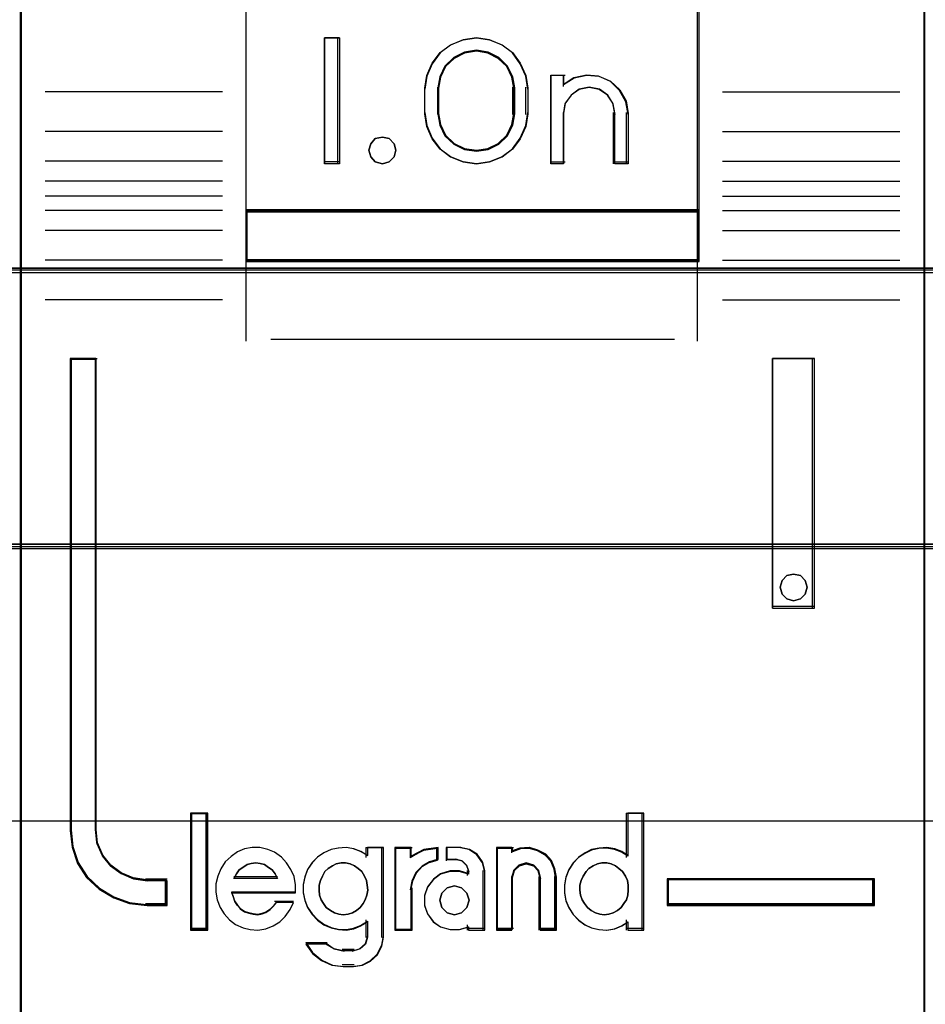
# Model space of a CAD drawing. Header units: millimetres. Extents: x -1290 to 1795, y -4192 to -1311.
# Tile 928 of 1056: x 1496.78 to 1500.38, y -2259.49 to -2255.58. Entities that reach past the tile are written whole.
import ezdxf

# ---------------------------------------------------------------- set-up
doc = ezdxf.new("R2010")
doc.units = ezdxf.units.MM
doc.layers.add('30', color=7, linetype='Continuous')
doc.layers.add('45', color=7, linetype='Continuous')
doc.layers.add('Aparatura', color=7, linetype='Continuous', lineweight=13)

# ---------------------------------------------------------------- blocks, each defined once
blk = doc.blocks.new('*U288')
at = {"layer": '45', "color": 7}
for points in [[(405.438464, -383.712671), (387.465485, -383.712671), (387.465485, -465.443183), (405.438464, -465.443183), (405.438464, -383.712671)], [(391.950225, -430.011067), (400.955513, -430.011067), (400.955513, -425.542103), (391.950225, -425.542103), (391.950225, -430.011067)], [(393.808573, -426.556552), (393.808573, -429.059459), (393.514961, -429.059459), (393.514961, -426.556552), (393.808573, -426.556552)], [(397.508932, -427.301862), (397.548543, -427.552153), (397.548543, -428.063858), (397.508932, -428.314149), (397.401419, -428.558878), (397.248637, -428.770234), (397.03927, -428.920409), (396.790292, -429.020525), (396.529997, -429.059459), (396.264043, -429.020525), (396.015065, -428.920409), (395.811356, -428.770234), (395.652916, -428.558878), (395.545402, -428.314149), (395.505792, -428.063858), (395.505792, -427.552153), (395.545402, -427.301862), (395.652916, -427.057134), (395.811356, -426.845777), (396.015065, -426.695603), (396.264043, -426.595486), (396.529997, -426.556552), (396.790292, -426.595486), (397.03927, -426.695603), (397.248637, -426.845777), (397.401419, -427.057134), (397.508932, -427.301862)], [(397.292527, -428.063955), (397.292527, -427.550456), (397.252695, -427.327196), (397.150267, -427.115098), (396.973865, -426.947653), (396.763319, -426.841604), (396.530013, -426.802534), (396.291015, -426.841604), (396.08047, -426.947653), (395.904068, -427.115098), (395.80164, -427.327196), (395.761807, -427.550456), (395.761807, -428.063955), (395.80164, -428.287215), (395.904068, -428.499313), (396.08047, -428.666758), (396.291015, -428.772807), (396.530013, -428.806296), (396.763319, -428.772807), (396.973865, -428.666758), (397.150267, -428.499313), (397.252695, -428.287215), (397.292527, -428.063955)], [(398.470116, -427.350527), (398.720787, -427.294497), (398.960063, -427.316909), (399.193643, -427.417764), (399.375949, -427.591459), (399.501284, -427.809978), (399.541164, -428.056512), (399.541164, -429.059459), (399.279099, -429.059459), (399.279099, -428.056512), (399.239219, -427.854802), (399.136672, -427.692314), (398.971457, -427.580253), (398.766363, -427.541031), (398.572663, -427.580253), (398.413145, -427.692314), (398.293507, -427.854802), (398.259324, -428.056512), (398.259324, -429.059459), (398.008654, -429.059459), (398.008654, -427.294497), (398.259324, -427.294497), (398.259324, -427.485001), (398.470116, -427.350527)], [(394.893385, -428.657909), (394.929311, -428.787822), (394.893385, -428.917736), (394.797583, -429.018123), (394.665856, -429.059459), (394.522153, -429.018123), (394.432339, -428.917736), (394.390426, -428.787822), (394.432339, -428.657909), (394.522153, -428.557521), (394.665856, -428.527996), (394.797583, -428.557521), (394.893385, -428.657909)], [(400.955513, -429.973362), (391.950225, -429.973362), (391.950225, -430.996788), (400.955513, -430.996788), (400.955513, -429.973362)], [(390.390861, -443.793216), (390.390861, -443.30396), (389.988587, -443.30396), (389.716628, -443.265479), (389.478663, -443.161031), (389.269028, -443.012605), (389.104719, -442.809207), (388.997068, -442.567327), (388.968739, -442.303459), (388.968739, -432.92514), (388.464481, -432.92514), (388.464481, -442.303459), (388.498476, -442.638792), (388.606126, -442.957633), (388.787433, -443.237993), (389.036729, -443.468877), (389.325686, -443.64479), (389.642972, -443.754735), (389.988587, -443.793216), (390.390861, -443.793216)], [(402.40925, -432.92514), (402.40925, -437.887863), (403.247117, -437.887863), (403.247117, -432.92514), (402.40925, -432.92514)], [(403.060884, -437.339083), (403.096731, -437.468996), (403.060884, -437.61072), (402.965293, -437.699297), (402.827882, -437.740633), (402.696444, -437.699297), (402.600854, -437.61072), (402.565007, -437.468996), (402.600854, -437.339083), (402.696444, -437.238695), (402.827882, -437.209169), (402.965293, -437.238695), (403.060884, -437.339083)], [(391.176809, -444.267224), (391.176809, -441.976184), (390.868875, -441.976184), (390.868875, -444.267224), (391.176809, -444.267224)], [(404.439467, -443.267138), (400.318161, -443.267138), (400.318161, -443.793216), (404.439467, -443.793216), (404.439467, -443.267138)]]:
    blk.add_lwpolyline(points, close=True, dxfattribs=at)
at = {"layer": '45', "color": 139}
for points in [[(405.438464, -383.712671), (387.465485, -383.712671), (387.465485, -465.443183), (405.438464, -465.443183), (405.438464, -383.712671)], [(394.929311, -428.787822), (394.893385, -428.657909), (394.797583, -428.557521), (394.665856, -428.527996), (394.522153, -428.557521), (394.432339, -428.657909), (394.390426, -428.787822), (394.432339, -428.917736), (394.522153, -429.018123), (394.665856, -429.059459), (394.797583, -429.018123), (394.893385, -428.917736), (394.929311, -428.787822)], [(403.096731, -437.468996), (403.060884, -437.339083), (402.965293, -437.238695), (402.827882, -437.209169), (402.696444, -437.238695), (402.600854, -437.339083), (402.565007, -437.468996), (402.600854, -437.61072), (402.696444, -437.699297), (402.827882, -437.740633), (402.965293, -437.699297), (403.060884, -437.61072), (403.096731, -437.468996)], [(393.883361, -443.978151), (393.981552, -443.966783), (394.06819, -443.938362), (394.149053, -443.89289), (394.218364, -443.836049), (394.281898, -443.756473), (394.32233, -443.68258), (394.351209, -443.585951), (394.374313, -443.489322), (394.362761, -443.392693), (394.345433, -443.296064), (394.305002, -443.210804), (394.253019, -443.119859), (394.183708, -443.057334), (394.108621, -443.006178), (394.021983, -442.966389), (393.929569, -442.949337), (393.84293, -442.949337), (393.74474, -442.966389), (393.669653, -443.006178), (393.588791, -443.057334), (393.51948, -443.119859), (393.473273, -443.210804), (393.432841, -443.296064), (393.403962, -443.392693), (393.403962, -443.489322), (393.415514, -443.585951), (393.444393, -443.68258), (393.4906, -443.756473), (393.548359, -443.836049), (393.629222, -443.89289), (393.710084, -443.938362), (393.796723, -443.966783), (393.883361, -443.978151)], [(399.06673, -443.978151), (399.159223, -443.966783), (399.245934, -443.938362), (399.332646, -443.89289), (399.402015, -443.836049), (399.459823, -443.756473), (399.51185, -443.68258), (399.540754, -443.585951), (399.546535, -443.489322), (399.546535, -443.392693), (399.529192, -443.296064), (399.488727, -443.210804), (399.430919, -443.119859), (399.36155, -443.057334), (399.292181, -443.006178), (399.205469, -442.966389), (399.118757, -442.949337), (399.020484, -442.949337), (398.933772, -442.966389), (398.847061, -443.006178), (398.76613, -443.057334), (398.708322, -443.119859), (398.650514, -443.210804), (398.610049, -443.296064), (398.586926, -443.392693), (398.586926, -443.489322), (398.598487, -443.585951), (398.627391, -443.68258), (398.679418, -443.756473), (398.737226, -443.836049), (398.806595, -443.89289), (398.893307, -443.938362), (398.980019, -443.966783), (399.06673, -443.978151)], [(396.383047, -443.690873), (396.341486, -443.550165), (396.234615, -443.444635), (396.092121, -443.403595), (395.949626, -443.444635), (395.842755, -443.550165), (395.801194, -443.690873), (395.842755, -443.83158), (395.949626, -443.937111), (396.092121, -443.978151), (396.234615, -443.937111), (396.341486, -443.83158), (396.383047, -443.690873)]]:
    blk.add_lwpolyline(points, close=True, dxfattribs=at)
at = {"layer": '45', "color": 59}
for points in [[(405.42056, -383.730625), (387.485178, -383.730625), (387.485178, -465.425228), (405.42056, -465.425228), (405.42056, -383.730625)], [(391.950225, -430.011067), (400.955513, -430.011067), (400.955513, -425.542103), (391.950225, -425.542103), (391.950225, -430.011067)], [(393.808573, -426.556552), (393.808573, -429.059459), (393.514961, -429.059459), (393.514961, -426.556552), (393.808573, -426.556552)], [(397.508932, -427.301862), (397.548543, -427.552153), (397.548543, -428.063858), (397.508932, -428.314149), (397.401419, -428.558878), (397.248637, -428.770234), (397.03927, -428.920409), (396.790292, -429.020525), (396.529997, -429.059459), (396.264043, -429.020525), (396.015065, -428.920409), (395.811356, -428.770234), (395.652916, -428.558878), (395.545402, -428.314149), (395.505792, -428.063858), (395.505792, -427.552153), (395.545402, -427.301862), (395.652916, -427.057134), (395.811356, -426.845777), (396.015065, -426.695603), (396.264043, -426.595486), (396.529997, -426.556552), (396.790292, -426.595486), (397.03927, -426.695603), (397.248637, -426.845777), (397.401419, -427.057134), (397.508932, -427.301862)], [(397.292527, -428.063955), (397.292527, -427.550456), (397.252695, -427.327196), (397.150267, -427.115098), (396.973865, -426.947653), (396.763319, -426.841604), (396.530013, -426.802534), (396.291015, -426.841604), (396.08047, -426.947653), (395.904068, -427.115098), (395.80164, -427.327196), (395.761807, -427.550456), (395.761807, -428.063955), (395.80164, -428.287215), (395.904068, -428.499313), (396.08047, -428.666758), (396.291015, -428.772807), (396.530013, -428.806296), (396.763319, -428.772807), (396.973865, -428.666758), (397.150267, -428.499313), (397.252695, -428.287215), (397.292527, -428.063955)], [(397.274624, -428.059304), (397.274624, -427.555007), (397.235723, -427.335748), (397.135692, -427.127452), (396.963415, -426.963007), (396.757795, -426.858859), (396.529946, -426.820489), (396.29654, -426.858859), (396.090919, -426.963007), (395.918643, -427.127452), (395.818612, -427.335748), (395.779711, -427.555007), (395.779711, -428.059304), (395.818612, -428.278563), (395.918643, -428.486859), (396.090919, -428.651304), (396.29654, -428.755452), (396.529946, -428.788341), (396.757795, -428.755452), (396.963415, -428.651304), (397.135692, -428.486859), (397.235723, -428.278563), (397.274624, -428.059304)], [(398.470116, -427.350527), (398.720787, -427.294497), (398.960063, -427.316909), (399.193643, -427.417764), (399.375949, -427.591459), (399.501284, -427.809978), (399.541164, -428.056512), (399.541164, -429.059459), (399.279099, -429.059459), (399.279099, -428.056512), (399.239219, -427.854802), (399.136672, -427.692314), (398.971457, -427.580253), (398.766363, -427.541031), (398.572663, -427.580253), (398.413145, -427.692314), (398.293507, -427.854802), (398.259324, -428.056512), (398.259324, -429.059459), (398.008654, -429.059459), (398.008654, -427.294497), (398.259324, -427.294497), (398.259324, -427.485001), (398.470116, -427.350527)], [(394.893385, -428.657909), (394.929311, -428.787822), (394.893385, -428.917736), (394.797583, -429.018123), (394.665856, -429.059459), (394.522153, -429.018123), (394.432339, -428.917736), (394.390426, -428.787822), (394.432339, -428.657909), (394.522153, -428.557521), (394.665856, -428.527996), (394.797583, -428.557521), (394.893385, -428.657909)], [(400.955513, -429.973362), (391.950225, -429.973362), (391.950225, -430.996788), (400.955513, -430.996788), (400.955513, -429.973362)], [(400.93761, -429.991316), (391.968129, -429.991316), (391.968129, -430.978834), (400.93761, -430.978834), (400.93761, -429.991316)], [(402.40925, -432.92514), (402.40925, -437.887863), (403.247117, -437.887863), (403.247117, -432.92514), (402.40925, -432.92514)], [(403.060884, -437.339083), (403.096731, -437.468996), (403.060884, -437.61072), (402.965293, -437.699297), (402.827882, -437.740633), (402.696444, -437.699297), (402.600854, -437.61072), (402.565007, -437.468996), (402.600854, -437.339083), (402.696444, -437.238695), (402.827882, -437.209169), (402.965293, -437.238695), (403.060884, -437.339083)], [(391.194712, -444.285179), (391.194712, -441.958229), (390.850972, -441.958229), (390.850972, -444.285179), (391.194712, -444.285179)], [(398.280782, -443.388913), (398.280782, -443.550353), (398.30922, -443.700658), (398.366096, -443.839829), (398.451411, -443.973434), (398.559476, -444.084772), (398.684604, -444.179408), (398.81542, -444.240644), (398.963299, -444.274045), (399.116865, -444.285179), (399.270432, -444.257344), (399.412623, -444.201676), (399.537751, -444.118173), (399.537751, -444.285179), (399.856259, -444.285179), (399.856259, -441.958229), (399.537751, -441.958229), (399.537751, -442.815526), (399.412623, -442.732023), (399.270432, -442.681922), (399.116865, -442.654087), (398.963299, -442.665221), (398.81542, -442.693055), (398.684604, -442.759858), (398.559476, -442.843361), (398.451411, -442.954698), (398.366096, -443.088303), (398.30922, -443.238608), (398.280782, -443.388913)], [(391.355841, -443.528225), (391.384273, -443.679616), (391.441138, -443.831007), (391.520749, -443.959969), (391.623106, -444.077717), (391.74821, -444.173037), (391.896059, -444.240322), (392.038221, -444.273965), (392.191757, -444.285179), (392.345293, -444.257143), (392.493142, -444.201073), (392.623932, -444.116967), (392.731975, -444.010433), (392.828646, -443.875863), (392.896884, -443.735687), (392.550007, -443.735687), (392.493142, -443.808578), (392.424904, -443.875863), (392.345293, -443.926327), (392.271368, -443.954362), (392.186071, -443.971183), (392.095086, -443.959969), (392.009789, -443.943148), (391.924491, -443.915113), (391.84488, -443.859042), (391.788015, -443.791757), (391.73115, -443.713258), (391.702718, -443.629152), (391.674285, -443.545046), (392.936689, -443.545046), (392.936689, -443.382442), (392.908257, -443.219837), (392.845705, -443.07966), (392.760408, -442.945091), (392.658051, -442.832949), (392.521574, -442.737629), (392.385098, -442.681559), (392.231563, -442.642309), (392.078027, -442.642309), (391.924491, -442.670345), (391.782329, -442.726415), (391.657225, -442.821735), (391.537809, -442.928269), (391.452511, -443.062839), (391.395646, -443.21423), (391.355841, -443.36562), (391.355841, -443.528225)], [(393.177807, -443.076622), (393.1209, -443.226962), (393.092447, -443.377301), (393.092447, -443.538776), (393.1209, -443.689115), (393.177807, -443.828318), (393.268857, -443.961953), (393.371289, -444.073316), (393.496483, -444.167974), (393.64444, -444.229223), (393.786706, -444.262632), (393.940353, -444.273768), (394.08831, -444.245927), (394.230576, -444.190246), (394.367152, -444.106724), (394.367152, -444.424107), (394.327317, -444.56331), (394.219195, -444.657968), (394.08831, -444.696945), (393.883447, -444.696945), (393.701346, -444.657968), (393.536317, -444.56331), (393.143663, -444.56331), (393.274548, -444.747058), (393.450958, -444.886261), (393.661511, -444.980919), (393.883447, -445.008759), (394.08831, -445.008759), (394.270411, -444.980919), (394.429749, -444.897397), (394.566324, -444.774898), (394.651684, -444.602287), (394.685828, -444.424107), (394.685828, -442.642309), (394.367152, -442.642309), (394.367152, -442.803785), (394.230576, -442.720263), (394.08831, -442.67015), (393.940353, -442.642309), (393.786706, -442.653445), (393.64444, -442.681286), (393.496483, -442.748103), (393.371289, -442.831625), (393.268857, -442.942988), (393.177807, -443.076622)], [(394.907827, -442.642309), (394.907827, -444.285179), (395.232823, -444.285179), (395.232823, -443.46094), (395.261841, -443.298336), (395.337286, -443.135731), (395.45916, -443.012375), (395.604248, -442.928269), (395.772549, -442.877806), (395.772549, -442.642309), (395.488178, -442.681559), (395.232823, -442.816128), (395.232823, -442.642309), (394.907827, -442.642309)], [(394.92573, -442.660264), (394.92573, -444.267224), (395.237269, -444.267224), (395.237269, -443.461002), (395.265085, -443.301951), (395.337407, -443.1429), (395.454234, -443.022241), (395.593314, -442.939974), (395.754646, -442.890613), (395.754646, -442.660264), (395.48205, -442.698656), (395.237269, -442.830284), (395.237269, -442.660264), (394.92573, -442.660264)], [(395.557832, -443.432905), (395.500421, -443.601117), (395.500421, -443.791757), (395.557832, -443.959969), (395.672653, -444.116967), (395.81618, -444.217894), (396.005635, -444.273965), (396.189349, -444.273965), (396.373063, -444.217894), (396.373063, -444.285179), (396.694562, -444.285179), (396.694562, -443.107695), (396.654375, -442.928269), (396.545294, -442.776879), (396.390286, -442.681559), (396.206572, -442.642309), (395.942483, -442.642309), (395.942483, -442.877806), (396.131938, -442.877806), (396.246759, -442.905841), (396.332875, -442.995554), (396.373063, -443.107695), (396.373063, -443.17498), (396.189349, -443.11891), (396.005635, -443.11891), (395.81618, -443.17498), (395.672653, -443.281514), (395.557832, -443.432905)], [(396.927303, -442.642309), (396.927303, -444.285179), (397.236855, -444.285179), (397.236855, -443.231051), (397.276983, -443.090874), (397.380167, -442.995554), (397.517746, -442.956305), (397.666789, -442.995554), (397.758509, -443.090874), (397.798636, -443.231051), (397.798636, -444.285179), (398.119653, -444.285179), (398.119653, -443.231051), (398.090991, -443.062839), (398.022202, -442.900234), (397.907552, -442.776879), (397.752776, -442.692773), (397.586535, -442.642309), (397.403097, -442.653523), (397.236855, -442.709594), (397.236855, -442.642309), (396.927303, -442.642309)], [(396.945206, -442.660264), (396.945206, -444.267224), (397.245463, -444.267224), (397.245463, -443.236137), (397.284385, -443.099024), (397.38447, -443.005788), (397.517918, -442.967396), (397.662486, -443.005788), (397.751451, -443.099024), (397.790373, -443.236137), (397.790373, -444.267224), (398.10175, -444.267224), (398.10175, -443.236137), (398.073949, -443.071602), (398.007225, -442.912551), (397.896019, -442.791892), (397.74589, -442.709625), (397.584641, -442.660264), (397.406712, -442.671233), (397.245463, -442.726078), (397.245463, -442.660264), (396.945206, -442.660264)], [(392.530312, -443.162377), (392.576836, -443.256365), (391.710323, -443.256365), (391.762663, -443.162377), (391.820818, -443.087187), (391.890604, -443.03706), (391.977837, -442.980667), (392.059254, -442.961869), (392.146487, -442.949337), (392.23372, -442.961869), (392.320953, -442.980667), (392.40237, -443.03706), (392.472157, -443.087187), (392.530312, -443.162377)], [(392.576836, -443.256365), (391.710323, -443.256365), (391.762663, -443.162377), (391.820818, -443.087187), (391.890604, -443.03706), (391.977837, -442.980667), (392.059254, -442.961869), (392.146487, -442.949337), (392.23372, -442.961869), (392.320953, -442.980667), (392.40237, -443.03706), (392.472157, -443.087187), (392.530312, -443.162377), (392.576836, -443.256365)], [(394.281898, -443.756473), (394.218364, -443.836049), (394.149053, -443.89289), (394.06819, -443.938362), (393.981552, -443.966783), (393.883361, -443.978151), (393.796723, -443.966783), (393.710084, -443.938362), (393.629222, -443.89289), (393.548359, -443.836049), (393.4906, -443.756473), (393.444393, -443.68258), (393.415514, -443.585951), (393.403962, -443.489322), (393.403962, -443.392693), (393.432841, -443.296064), (393.473273, -443.210804), (393.51948, -443.119859), (393.588791, -443.057334), (393.669653, -443.006178), (393.74474, -442.966389), (393.84293, -442.949337), (393.929569, -442.949337), (394.021983, -442.966389), (394.108621, -443.006178), (394.183708, -443.057334), (394.253019, -443.119859), (394.305002, -443.210804), (394.345433, -443.296064), (394.362761, -443.392693), (394.374313, -443.489322), (394.351209, -443.585951), (394.32233, -443.68258), (394.281898, -443.756473)], [(393.473273, -443.210804), (393.51948, -443.119859), (393.588791, -443.057334), (393.669653, -443.006178), (393.74474, -442.966389), (393.84293, -442.949337), (393.929569, -442.949337), (394.021983, -442.966389), (394.108621, -443.006178), (394.183708, -443.057334), (394.253019, -443.119859), (394.305002, -443.210804), (394.345433, -443.296064), (394.362761, -443.392693), (394.374313, -443.489322), (394.351209, -443.585951), (394.32233, -443.68258), (394.281898, -443.756473), (394.218364, -443.836049), (394.149053, -443.89289), (394.06819, -443.938362), (393.981552, -443.966783), (393.883361, -443.978151), (393.796723, -443.966783), (393.710084, -443.938362), (393.629222, -443.89289), (393.548359, -443.836049), (393.4906, -443.756473), (393.444393, -443.68258), (393.415514, -443.585951), (393.403962, -443.489322), (393.403962, -443.392693), (393.432841, -443.296064), (393.473273, -443.210804)], [(399.205469, -442.966389), (399.292181, -443.006178), (399.36155, -443.057334), (399.430919, -443.119859), (399.488727, -443.210804), (399.529192, -443.296064), (399.546535, -443.392693), (399.546535, -443.489322), (399.540754, -443.585951), (399.51185, -443.68258), (399.459823, -443.756473), (399.402015, -443.836049), (399.332646, -443.89289), (399.245934, -443.938362), (399.159223, -443.966783), (399.06673, -443.978151), (398.980019, -443.966783), (398.893307, -443.938362), (398.806595, -443.89289), (398.737226, -443.836049), (398.679418, -443.756473), (398.627391, -443.68258), (398.598487, -443.585951), (398.586926, -443.489322), (398.586926, -443.392693), (398.610049, -443.296064), (398.650514, -443.210804), (398.708322, -443.119859), (398.76613, -443.057334), (398.847061, -443.006178), (398.933772, -442.966389), (399.020484, -442.949337), (399.118757, -442.949337), (399.205469, -442.966389)], [(398.610049, -443.296064), (398.650514, -443.210804), (398.708322, -443.119859), (398.76613, -443.057334), (398.847061, -443.006178), (398.933772, -442.966389), (399.020484, -442.949337), (399.118757, -442.949337), (399.205469, -442.966389), (399.292181, -443.006178), (399.36155, -443.057334), (399.430919, -443.119859), (399.488727, -443.210804), (399.529192, -443.296064), (399.546535, -443.392693), (399.546535, -443.489322), (399.540754, -443.585951), (399.51185, -443.68258), (399.459823, -443.756473), (399.402015, -443.836049), (399.332646, -443.89289), (399.245934, -443.938362), (399.159223, -443.966783), (399.06673, -443.978151), (398.980019, -443.966783), (398.893307, -443.938362), (398.806595, -443.89289), (398.737226, -443.836049), (398.679418, -443.756473), (398.627391, -443.68258), (398.598487, -443.585951), (398.586926, -443.489322), (398.586926, -443.392693), (398.610049, -443.296064)], [(404.421564, -443.285093), (400.336064, -443.285093), (400.336064, -443.773465), (404.421564, -443.773465), (404.421564, -443.285093)], [(396.341486, -443.550165), (396.383047, -443.690873), (396.341486, -443.83158), (396.234615, -443.937111), (396.092121, -443.978151), (395.949626, -443.937111), (395.842755, -443.83158), (395.801194, -443.690873), (395.842755, -443.550165), (395.949626, -443.444635), (396.092121, -443.403595), (396.234615, -443.444635), (396.341486, -443.550165)], [(395.801194, -443.690873), (395.842755, -443.550165), (395.949626, -443.444635), (396.092121, -443.403595), (396.234615, -443.444635), (396.341486, -443.550165), (396.383047, -443.690873), (396.341486, -443.83158), (396.234615, -443.937111), (396.092121, -443.978151), (395.949626, -443.937111), (395.842755, -443.83158), (395.801194, -443.690873)]]:
    blk.add_lwpolyline(points, close=True, dxfattribs=at)
at = {"layer": '45', "color": 139}
for points in [[(391.950225, -419.857595), (391.950225, -430.996788)], [(400.916126, -419.857595), (400.916126, -430.996788)], [(393.808573, -426.556552), (393.514961, -426.556552)], [(393.514961, -426.556552), (393.514961, -429.059459)], [(393.769186, -426.556552), (393.769186, -429.059459)], [(397.548543, -427.574593), (397.508932, -427.318661), (397.401419, -427.068416), (397.248637, -426.852296), (397.03927, -426.698737), (396.790292, -426.596364), (396.529997, -426.556552), (396.264043, -426.596364), (396.015065, -426.698737), (395.811356, -426.852296), (395.652916, -427.068416), (395.545402, -427.318661), (395.505792, -427.574593)], [(397.292527, -427.574593), (397.252695, -427.344127), (397.150267, -427.125185), (396.973865, -426.952336), (396.763319, -426.842865), (396.530013, -426.802534), (396.291015, -426.842865), (396.08047, -426.952336), (395.904068, -427.125185), (395.80164, -427.344127), (395.761807, -427.574593)], [(398.008654, -427.294497), (398.291524, -427.294497)], [(398.008654, -427.294497), (398.008654, -429.059459)], [(398.253927, -427.294497), (398.253927, -427.518933)], [(399.541164, -428.079124), (399.501116, -427.825274), (399.375253, -427.600271), (399.19218, -427.421422), (398.957616, -427.317574), (398.717332, -427.294497), (398.465606, -427.35219), (398.253927, -427.490654)], [(391.488324, -427.630253), (387.964983, -427.630253)], [(395.505792, -428.079124), (395.505792, -427.536887)], [(395.761807, -428.079124), (395.761807, -427.536887)], [(397.254931, -428.079124), (397.254931, -427.536887)], [(397.509156, -428.079124), (397.509156, -427.536887)], [(399.285149, -428.079124), (399.244822, -427.866945), (399.141123, -427.696022), (398.974054, -427.578145), (398.766657, -427.536887), (398.570783, -427.578145), (398.409474, -427.696022), (398.288493, -427.866945), (398.253927, -428.079124)], [(401.415624, -427.630253), (404.938966, -427.630253)], [(395.505792, -428.039623), (395.545402, -428.296007), (395.652916, -428.546693), (395.811356, -428.763194), (396.015065, -428.917024), (396.264043, -429.019577), (396.529997, -429.059459), (396.790292, -429.019577), (397.03927, -428.917024), (397.248637, -428.763194), (397.401419, -428.546693), (397.508932, -428.296007), (397.548543, -428.039623)], [(395.761807, -428.039623), (395.80164, -428.270202), (395.904068, -428.489251), (396.08047, -428.662184), (396.291015, -428.771709), (396.530013, -428.806296), (396.763319, -428.771709), (396.973865, -428.662184), (397.150267, -428.489251), (397.252695, -428.270202), (397.292527, -428.039623)], [(398.253927, -428.039623), (398.253927, -429.059459)], [(399.245762, -428.039623), (399.245762, -429.059459)], [(399.501777, -428.039623), (399.501777, -429.059459)], [(391.488324, -428.418471), (387.964983, -428.418471)], [(401.415624, -428.418471), (404.938966, -428.418471)], [(391.488324, -429.003799), (387.964983, -429.003799)], [(393.808573, -429.019959), (393.514961, -429.019959)], [(398.008654, -429.019959), (398.291524, -429.019959)], [(399.245762, -429.019959), (399.541164, -429.019959)], [(401.415624, -429.003799), (404.938966, -429.003799)], [(391.488324, -429.404193), (387.964983, -429.404193)], [(401.415624, -429.404193), (404.938966, -429.404193)], [(391.488324, -429.700448), (387.964983, -429.700448)], [(401.415624, -429.700448), (404.938966, -429.700448)], [(391.488324, -429.984134), (387.964983, -429.984134)], [(391.950225, -429.973362), (400.955513, -429.973362)], [(401.415624, -429.984134), (404.938966, -429.984134)], [(391.488324, -430.384528), (387.964983, -430.384528)], [(401.415624, -430.384528), (404.938966, -430.384528)], [(391.488324, -430.975243), (387.964983, -430.975243)], [(391.950225, -430.959083), (400.955513, -430.959083)], [(391.950225, -430.959083), (391.950225, -432.580407)], [(400.916126, -430.959083), (400.916126, -432.580407)], [(401.415624, -430.975243), (404.938966, -430.975243)], [(391.488324, -431.75987), (387.964983, -431.75987)], [(401.415624, -431.75987), (404.938966, -431.75987)], [(392.444353, -432.542702), (400.461386, -432.542702)], [(388.464481, -432.92514), (388.464481, -442.308349)], [(388.464481, -432.92514), (388.997995, -432.92514)], [(388.958608, -432.92514), (388.958608, -442.308349)], [(402.40925, -437.887863), (402.40925, -432.92514)], [(402.40925, -432.92514), (403.247117, -432.92514)], [(403.20773, -437.887863), (403.20773, -432.92514)], [(402.40925, -437.850158), (403.247117, -437.850158)], [(390.850972, -441.958229), (390.850972, -444.285179)], [(390.850972, -441.958229), (391.194712, -441.958229)], [(391.155325, -441.958229), (391.155325, -444.285179)], [(399.507148, -441.958229), (399.507148, -442.839813)], [(399.507148, -441.958229), (399.856259, -441.958229)], [(399.818663, -441.958229), (399.818663, -444.285179)], [(388.464481, -442.270644), (388.498663, -442.613363), (388.606907, -442.939227), (388.789214, -443.225763), (389.039884, -443.461733), (389.330435, -443.64152), (389.64947, -443.753887), (389.996991, -443.793216)], [(388.958608, -442.270644), (388.987452, -442.5434), (389.097059, -442.793426), (389.264354, -443.003675), (389.4778, -443.157101), (389.720089, -443.265067), (389.996991, -443.304843)], [(392.936689, -443.545046), (392.936689, -443.382442), (392.908257, -443.219837), (392.845705, -443.07966), (392.760408, -442.945091), (392.658051, -442.832949), (392.521574, -442.737629), (392.385098, -442.681559), (392.231563, -442.642309), (392.078027, -442.642309), (391.924491, -442.670345), (391.782329, -442.726415), (391.657225, -442.821735), (391.537809, -442.928269), (391.452511, -443.062839), (391.395646, -443.21423), (391.355841, -443.36562), (391.355841, -443.528225), (391.384273, -443.679616), (391.441138, -443.831007), (391.520749, -443.959969), (391.623106, -444.077717), (391.74821, -444.173037), (391.896059, -444.240322), (392.038221, -444.273965), (392.191757, -444.285179), (392.345293, -444.257143), (392.493142, -444.201073), (392.623932, -444.116967), (392.731975, -444.010433), (392.828646, -443.875863), (392.896884, -443.735687)], [(394.374313, -442.804914), (394.23697, -442.720808), (394.093905, -442.670345), (393.945117, -442.642309), (393.790606, -442.653523), (393.647541, -442.681559), (393.498753, -442.748843), (393.372855, -442.832949), (393.269848, -442.945091), (393.178286, -443.07966), (393.12106, -443.231051), (393.092447, -443.382442), (393.092447, -443.545046), (393.12106, -443.696437), (393.178286, -443.836614), (393.269848, -443.971183), (393.372855, -444.083324), (393.498753, -444.178644), (393.647541, -444.240322), (393.790606, -444.273965), (393.945117, -444.285179), (394.093905, -444.257143), (394.23697, -444.201073), (394.374313, -444.116967)], [(394.334926, -442.642309), (394.334926, -442.839813)], [(394.334926, -442.642309), (394.685828, -442.642309)], [(394.646441, -442.642309), (394.646441, -444.432409)], [(394.907827, -442.642309), (394.907827, -444.285179)], [(394.907827, -442.642309), (395.256938, -442.642309)], [(395.772549, -442.642309), (395.480131, -442.689339), (395.217552, -442.850586)], [(395.217552, -442.642309), (395.217552, -442.850586)], [(395.734953, -442.642309), (395.734953, -442.909837)], [(395.928307, -442.642309), (395.928307, -442.909837)], [(396.221919, -442.642309), (395.928307, -442.642309)], [(396.694562, -443.134272), (396.652542, -442.9446), (396.538489, -442.784564), (396.376412, -442.6838), (396.184322, -442.642309)], [(396.927303, -442.642309), (396.927303, -444.285179)], [(396.927303, -442.642309), (397.265673, -442.642309)], [(398.119653, -443.256365), (398.090648, -443.080921), (398.021035, -442.911324), (397.905013, -442.782665), (397.748384, -442.694943), (397.580152, -442.642309), (397.394517, -442.654006), (397.226286, -442.712487)], [(397.226286, -442.642309), (397.226286, -442.746447)], [(399.546535, -442.804914), (399.420532, -442.720808), (399.277347, -442.670345), (399.122708, -442.642309), (398.968068, -442.653523), (398.819156, -442.681559), (398.687426, -442.748843), (398.561424, -442.832949), (398.452603, -442.945091), (398.366692, -443.07966), (398.309419, -443.231051), (398.280782, -443.382442), (398.280782, -443.545046), (398.309419, -443.696437), (398.366692, -443.836614), (398.452603, -443.971183), (398.561424, -444.083324), (398.687426, -444.178644), (398.819156, -444.240322), (398.968068, -444.273965), (399.122708, -444.285179), (399.277347, -444.257143), (399.420532, -444.201073), (399.546535, -444.116967)], [(395.772549, -442.872131), (395.599486, -442.924805), (395.450293, -443.012594), (395.32497, -443.141351), (395.24739, -443.311076), (395.217552, -443.480801)], [(395.928307, -442.872131), (396.150306, -442.872131)], [(396.383047, -443.134272), (396.337692, -443.006399), (396.240504, -442.9041), (396.110919, -442.872131)], [(392.576836, -443.256365), (392.530312, -443.162377), (392.472157, -443.087187), (392.40237, -443.03706), (392.320953, -442.980667), (392.23372, -442.961869), (392.146487, -442.949337), (392.059254, -442.961869), (391.977837, -442.980667), (391.890604, -443.03706), (391.820818, -443.087187), (391.762663, -443.162377), (391.710323, -443.256365)], [(396.34366, -443.096567), (396.34366, -443.200705)], [(396.655175, -443.096567), (396.655175, -444.285179)], [(397.809929, -443.256365), (397.76824, -443.099718), (397.672951, -442.993198), (397.518107, -442.949337), (397.375174, -442.993198), (397.267974, -443.099718), (397.226286, -443.256365)], [(389.957604, -443.267138), (390.390861, -443.267138)], [(390.351474, -443.267138), (390.351474, -443.793216)], [(390.351474, -443.267138), (390.351474, -443.793216)], [(391.710323, -443.216865), (392.576836, -443.216865)], [(396.383047, -443.163994), (396.197231, -443.10734), (396.011415, -443.10734), (395.819793, -443.163994), (395.674624, -443.271636), (395.558489, -443.424601), (395.500421, -443.594562), (395.500421, -443.787184), (395.558489, -443.957145), (395.674624, -444.115775), (395.819793, -444.217752), (396.011415, -444.274406), (396.197231, -444.274406), (396.383047, -444.217752)], [(397.226286, -443.216865), (397.226286, -444.285179)], [(397.770542, -443.216865), (397.770542, -444.285179)], [(398.082057, -443.216865), (398.082057, -444.285179)], [(400.318161, -443.267138), (404.439467, -443.267138)], [(400.318161, -443.267138), (400.318161, -443.793216)], [(404.401871, -443.793216), (404.401871, -443.267138)], [(394.907827, -444.285179), (395.256938, -444.285179), (395.256938, -443.4413)], [(391.667356, -443.523893), (392.936689, -443.523893)], [(391.667356, -443.523893), (391.696303, -443.613549), (391.72525, -443.703205), (391.783145, -443.786884), (391.841039, -443.858609), (391.922092, -443.91838), (392.008934, -443.948265), (392.095776, -443.966196), (392.188407, -443.978151), (392.275249, -443.960219), (392.350512, -443.930334), (392.431565, -443.87654), (392.501038, -443.804815), (392.558933, -443.727113)], [(389.957604, -443.753715), (390.390861, -443.753715)], [(392.521336, -443.710623), (392.899093, -443.710623)], [(400.318161, -443.753715), (404.439467, -443.753715)], [(394.334926, -444.082289), (394.334926, -444.432409)], [(399.507148, -444.082289), (399.507148, -444.285179)], [(390.850972, -444.247473), (391.194712, -444.247473)], [(396.34366, -444.181041), (396.34366, -444.285179)], [(396.34366, -444.247473), (396.694562, -444.247473)], [(396.927303, -444.247473), (397.265673, -444.247473)], [(397.770542, -444.247473), (398.119653, -444.247473)], [(399.507148, -444.247473), (399.856259, -444.247473)], [(394.064588, -445.008759), (394.253918, -444.979519), (394.419582, -444.891796), (394.56158, -444.763137), (394.650328, -444.581844), (394.685828, -444.394703)], [(394.064588, -444.701731), (394.209969, -444.65787), (394.330066, -444.55135), (394.374313, -444.394703)], [(393.142576, -444.532956), (393.277194, -444.729225), (393.458635, -444.877913), (393.675195, -444.979022), (393.90346, -445.008759)], [(393.142576, -444.532956), (393.5633, -444.532956)], [(393.525703, -444.532956), (393.705292, -444.652505), (393.90346, -444.701731)], [(393.864073, -444.664026), (394.102185, -444.664026)], [(394.102185, -444.971054), (393.864073, -444.971054)]]:
    blk.add_lwpolyline(points, dxfattribs=at)
at = {"layer": '45', "color": 1}
for points in [[(390.390861, -443.793216), (390.390861, -443.30396), (389.988587, -443.30396), (389.716628, -443.265479), (389.478663, -443.161031), (389.269028, -443.012605), (389.104719, -442.809207), (388.997068, -442.567327), (388.968739, -442.303459), (388.968739, -432.92514), (388.464481, -432.92514), (388.464481, -442.303459), (388.498476, -442.638792), (388.606126, -442.957633), (388.787433, -443.237993), (389.036729, -443.468877), (389.325686, -443.64479), (389.642972, -443.754735), (389.988587, -443.793216), (390.390861, -443.793216)], [(390.371167, -443.773465), (390.371167, -443.285988), (389.977119, -443.285988), (389.71072, -443.247647), (389.477621, -443.143578), (389.272271, -442.995692), (389.111322, -442.793033), (389.005872, -442.552033), (388.978122, -442.289123), (388.978122, -432.944891), (388.484174, -432.944891), (388.484174, -442.289123), (388.517474, -442.623237), (388.622924, -442.940919), (388.800523, -443.22026), (389.044722, -443.450306), (389.327771, -443.625579), (389.63857, -443.735124), (389.977119, -443.773465), (390.371167, -443.773465)], [(404.439467, -443.267138), (400.318161, -443.267138), (400.318161, -443.793216), (404.439467, -443.793216), (404.439467, -443.267138)]]:
    blk.add_lwpolyline(points, close=True, dxfattribs=at)
blk = doc.blocks.new('*U295')
at = {"layer": '30', "color": 7}
for points in [[(548.842747, -562.458666), (117.158256, -562.458666), (117.158256, -563.973461), (117.158256, -585.042881), (117.158256, -586.557676), (548.842747, -586.557676), (548.842747, -585.042881), (548.842747, -563.973461), (548.842747, -562.458666)], [(117.158256, -586.471493), (548.842747, -586.471493), (117.158256, -586.471493)], [(548.842747, -586.471493), (117.158256, -586.471493), (117.158256, -587.948863), (117.158256, -589.509859), (117.158256, -592.046476), (548.842747, -592.046476), (548.842747, -589.509859), (548.842747, -587.948863), (548.842747, -586.471493)], [(548.79978, -586.514584), (117.201224, -586.514584), (117.201224, -587.969116), (117.201224, -589.50598), (117.201224, -592.003384), (548.79978, -592.003384), (548.79978, -589.50598), (548.79978, -587.969116), (548.79978, -586.514584)], [(117.158256, -591.960293), (548.842747, -591.960293), (117.158256, -591.960293)]]:
    blk.add_lwpolyline(points, close=True, dxfattribs=at)

msp = doc.modelspace()

# ---------------------------------------------------------------- linework, layer by layer
at = {"layer": 'Aparatura', "color": 7, "lineweight": 13}
msp.add_lwpolyline([(1514.6895, -2258.7639), (1428.3433, -2258.7639), (1428.3433, -2249.7674), (1514.6895, -2249.7674), (1514.6895, -2258.7639)], close=True, dxfattribs=at)
msp.add_lwpolyline([(1428.3433, -2258.7635), (1514.6895, -2258.7635)], dxfattribs=at)

# ---------------------------------------------------------------- block references
at = {"layer": 'Aparatura', "color": 7, "lineweight": 13, "xscale": 0.2, "yscale": 0.2, "zscale": 0.2}
for name, p in [('*U288', (1419.2925, -2170.3407)), ('*U295', (1404.8289, -2139.2723))]:
    msp.add_blockref(name, p, dxfattribs=at)

doc.saveas('drawing.dxf')
